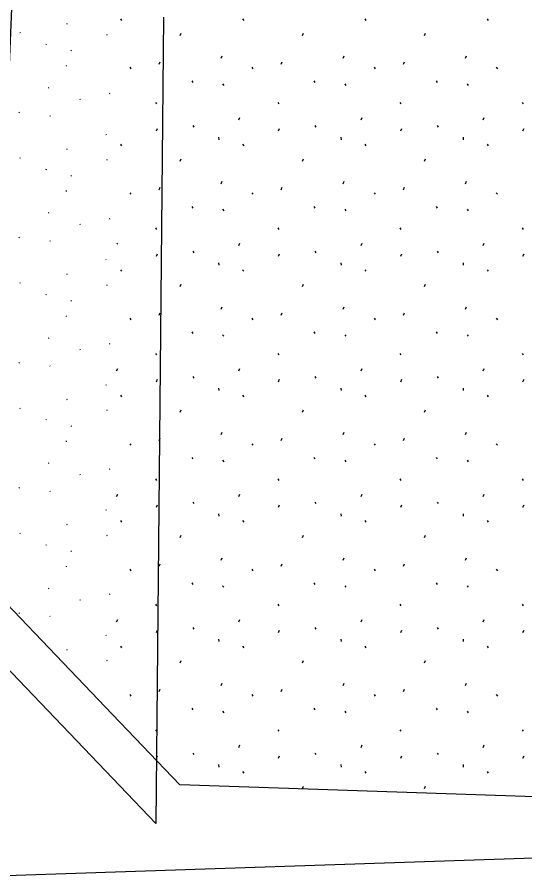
# Model space of a CAD drawing. Extents: x 419396 to 421519, y 4453567 to 4456767.
# Drawn here: x 421040.3 to 421074.7, y 4454903.3 to 4454961.6 of the extents above; entities that cross this region are included whole.
import ezdxf

# ---------------------------------------------------------------- set-up
doc = ezdxf.new("R2010")
doc.units = 0
for name, color, linetype in [('0_KADASTRO', 7, 'Continuous'), ('0_PLAN_ONAMA_İLAVE_SINIRI', 7, 'Continuous'), ('Level 28', 7, 'Continuous'), ('Level 41', 7, 'Continuous'), ('Level 62', 7, 'Continuous')]:
    doc.layers.add(name, color=color, linetype=linetype)

msp = doc.modelspace()

# ---------------------------------------------------------------- linework, layer by layer
at = {"layer": '0_KADASTRO'}
msp.add_lwpolyline([(421037.46, 4454903.29), (421040.2, 4454969.38), (421075.94, 4454970.4), (421108.85, 4454973.43), (421116.5, 4454972.91), (421125.86, 4454961.42), (421128.66, 4454942.34), (421125.36, 4454924.69), (421124.84, 4454912.07), (421127.9, 4454905.39), (421078.04, 4454904.65)], close=True, dxfattribs=at)
at = {"layer": '0_PLAN_ONAMA_İLAVE_SINIRI'}
msp.add_line((421050.199, 4454961.593), (421049.674, 4454906.903), dxfattribs=at)
msp.add_lwpolyline([(421049.674, 4454906.903), (421033.532, 4454923.764)], dxfattribs=at)
at = {"layer": 'Level 28'}
msp.add_line((421135.782, 4454906.666), (421051.306, 4454909.537), dxfattribs=at)
at = {"layer": 'Level 41'}
for p, q in [((421047.277, 4454961.486), (421047.347, 4454961.379)), ((421055.57, 4454961.486), (421055.64, 4454961.379)), ((421063.863, 4454961.486), (421063.933, 4454961.379)), ((421072.156, 4454961.486), (421072.226, 4454961.379)), ((421043.665, 4454961.134), (421043.618, 4454961.111)), ((421040.444, 4454960.568), (421040.472, 4454960.525)), ((421046.368, 4454960.405), (421046.321, 4454960.382)), ((421051.333, 4454960.342), (421051.405, 4454960.502)), ((421059.626, 4454960.342), (421059.698, 4454960.502)), ((421067.919, 4454960.342), (421067.991, 4454960.502)), ((421042.244, 4454959.739), (421042.251, 4454959.791)), ((421043.917, 4454959.354), (421043.945, 4454959.31)), ((421054.105, 4454958.812), (421054.175, 4454958.972)), ((421062.398, 4454958.812), (421062.468, 4454958.972)), ((421070.691, 4454958.812), (421070.761, 4454958.972)), ((421043.61, 4454958.266), (421043.618, 4454958.317)), ((421049.895, 4454958.404), (421049.966, 4454958.564)), ((421058.188, 4454958.404), (421058.259, 4454958.564)), ((421066.481, 4454958.404), (421066.552, 4454958.564)), ((421047.907, 4454958.196), (421047.978, 4454958.09)), ((421056.2, 4454958.196), (421056.271, 4454958.09)), ((421064.493, 4454958.196), (421064.564, 4454958.09)), ((421072.786, 4454958.196), (421072.857, 4454958.09)), ((421052.115, 4454957.267), (421052.186, 4454957.16)), ((421060.408, 4454957.267), (421060.479, 4454957.16)), ((421068.701, 4454957.267), (421068.772, 4454957.16)), ((421042.409, 4454956.806), (421042.362, 4454956.783)), ((421054.214, 4454957.075), (421054.285, 4454956.968)), ((421062.507, 4454957.075), (421062.578, 4454956.968)), ((421070.8, 4454957.075), (421070.871, 4454956.968)), ((421044.524, 4454956.058), (421044.552, 4454956.014)), ((421046.55, 4454956.411), (421046.503, 4454956.388)), ((421049.659, 4454955.814), (421049.73, 4454955.707)), ((421057.952, 4454955.814), (421058.023, 4454955.707)), ((421066.245, 4454955.814), (421066.316, 4454955.707)), ((421074.538, 4454955.814), (421074.609, 4454955.707)), ((421040.39, 4454955.155), (421040.418, 4454955.111)), ((421042.479, 4454954.934), (421042.507, 4454954.891)), ((421052.182, 4454954.237), (421052.253, 4454954.13)), ((421055.311, 4454954.621), (421055.382, 4454954.78)), ((421060.475, 4454954.237), (421060.546, 4454954.13)), ((421063.604, 4454954.621), (421063.675, 4454954.78)), ((421068.768, 4454954.237), (421068.839, 4454954.13)), ((421071.897, 4454954.621), (421071.968, 4454954.78)), ((421046.286, 4454953.659), (421046.314, 4454953.615)), ((421049.717, 4454953.892), (421049.789, 4454954.052)), ((421058.01, 4454953.892), (421058.082, 4454954.052)), ((421066.303, 4454953.892), (421066.375, 4454954.052)), ((421074.596, 4454953.892), (421074.668, 4454954.052)), ((421053.94, 4454953.446), (421053.958, 4454953.286)), ((421062.233, 4454953.446), (421062.251, 4454953.286)), ((421070.526, 4454953.446), (421070.544, 4454953.286)), ((421043.665, 4454952.645), (421043.618, 4454952.622)), ((421047.277, 4454952.976), (421047.347, 4454952.869)), ((421055.57, 4454952.976), (421055.64, 4454952.869)), ((421063.863, 4454952.976), (421063.933, 4454952.869)), ((421072.156, 4454952.976), (421072.226, 4454952.869)), ((421040.444, 4454952.08), (421040.472, 4454952.036)), ((421046.368, 4454951.916), (421046.321, 4454951.893)), ((421051.333, 4454951.832), (421051.405, 4454951.992)), ((421059.626, 4454951.832), (421059.698, 4454951.992)), ((421067.919, 4454951.832), (421067.991, 4454951.992)), ((421042.244, 4454951.251), (421042.251, 4454951.302)), ((421043.917, 4454950.865), (421043.945, 4454950.821)), ((421054.105, 4454950.302), (421054.175, 4454950.462)), ((421062.398, 4454950.302), (421062.468, 4454950.462)), ((421070.691, 4454950.302), (421070.761, 4454950.462)), ((421043.61, 4454949.777), (421043.618, 4454949.828)), ((421047.907, 4454949.686), (421047.978, 4454949.58)), ((421049.895, 4454949.894), (421049.966, 4454950.054)), ((421056.2, 4454949.686), (421056.271, 4454949.58)), ((421058.188, 4454949.894), (421058.259, 4454950.054)), ((421064.493, 4454949.686), (421064.564, 4454949.58)), ((421066.481, 4454949.894), (421066.552, 4454950.054)), ((421072.786, 4454949.686), (421072.857, 4454949.58)), ((421052.115, 4454948.757), (421052.186, 4454948.65)), ((421054.214, 4454948.565), (421054.285, 4454948.458)), ((421060.408, 4454948.757), (421060.479, 4454948.65)), ((421062.507, 4454948.565), (421062.578, 4454948.458)), ((421068.701, 4454948.757), (421068.772, 4454948.65)), ((421070.8, 4454948.565), (421070.871, 4454948.458)), ((421042.409, 4454948.317), (421042.362, 4454948.294)), ((421046.55, 4454947.922), (421046.503, 4454947.899)), ((421044.524, 4454947.569), (421044.552, 4454947.526)), ((421049.659, 4454947.304), (421049.73, 4454947.197)), ((421057.952, 4454947.304), (421058.023, 4454947.197)), ((421066.245, 4454947.304), (421066.316, 4454947.197)), ((421074.538, 4454947.304), (421074.609, 4454947.197)), ((421040.39, 4454946.666), (421040.418, 4454946.622)), ((421042.479, 4454946.446), (421042.507, 4454946.402)), ((421047.052, 4454946.188), (421047.089, 4454946.27)), ((421055.311, 4454946.111), (421055.382, 4454946.27)), ((421063.604, 4454946.111), (421063.675, 4454946.27)), ((421071.897, 4454946.111), (421071.968, 4454946.27)), ((421049.717, 4454945.382), (421049.789, 4454945.542)), ((421052.182, 4454945.727), (421052.253, 4454945.62)), ((421058.01, 4454945.382), (421058.082, 4454945.542)), ((421060.475, 4454945.727), (421060.546, 4454945.62)), ((421066.303, 4454945.382), (421066.375, 4454945.542)), ((421068.768, 4454945.727), (421068.839, 4454945.62)), ((421074.596, 4454945.382), (421074.668, 4454945.542)), ((421046.286, 4454945.17), (421046.314, 4454945.126)), ((421053.94, 4454944.936), (421053.958, 4454944.776)), ((421062.233, 4454944.936), (421062.251, 4454944.776)), ((421070.526, 4454944.936), (421070.544, 4454944.776)), ((421047.277, 4454944.466), (421047.347, 4454944.359)), ((421055.57, 4454944.466), (421055.64, 4454944.359)), ((421063.863, 4454944.466), (421063.933, 4454944.359)), ((421072.156, 4454944.466), (421072.226, 4454944.359)), ((421043.665, 4454944.157), (421043.618, 4454944.134)), ((421040.444, 4454943.591), (421040.472, 4454943.547)), ((421046.368, 4454943.428), (421046.321, 4454943.405)), ((421051.333, 4454943.322), (421051.405, 4454943.482)), ((421059.626, 4454943.322), (421059.698, 4454943.482)), ((421067.919, 4454943.322), (421067.991, 4454943.482)), ((421042.244, 4454942.762), (421042.251, 4454942.813)), ((421043.917, 4454942.376), (421043.945, 4454942.332)), ((421049.895, 4454941.384), (421049.966, 4454941.544)), ((421054.105, 4454941.792), (421054.175, 4454941.952)), ((421058.188, 4454941.384), (421058.259, 4454941.544)), ((421062.398, 4454941.792), (421062.468, 4454941.952)), ((421066.481, 4454941.384), (421066.552, 4454941.544)), ((421070.691, 4454941.792), (421070.761, 4454941.952)), ((421043.61, 4454941.288), (421043.618, 4454941.34)), ((421047.907, 4454941.176), (421047.978, 4454941.07)), ((421056.2, 4454941.176), (421056.271, 4454941.07)), ((421064.493, 4454941.176), (421064.564, 4454941.07)), ((421072.786, 4454941.176), (421072.857, 4454941.07)), ((421052.115, 4454940.247), (421052.186, 4454940.14)), ((421060.408, 4454940.247), (421060.479, 4454940.14)), ((421068.701, 4454940.247), (421068.772, 4454940.14)), ((421042.409, 4454939.828), (421042.362, 4454939.806)), ((421054.214, 4454940.055), (421054.285, 4454939.948)), ((421062.507, 4454940.055), (421062.578, 4454939.948)), ((421070.8, 4454940.055), (421070.871, 4454939.948)), ((421044.524, 4454939.081), (421044.552, 4454939.037)), ((421046.55, 4454939.433), (421046.503, 4454939.411)), ((421049.659, 4454938.794), (421049.73, 4454938.687)), ((421057.952, 4454938.794), (421058.023, 4454938.687)), ((421066.245, 4454938.794), (421066.316, 4454938.687)), ((421074.538, 4454938.794), (421074.609, 4454938.687)), ((421040.39, 4454938.177), (421040.418, 4454938.134)), ((421042.479, 4454937.957), (421042.507, 4454937.913)), ((421047.018, 4454937.601), (421047.089, 4454937.76)), ((421055.311, 4454937.601), (421055.382, 4454937.76)), ((421063.604, 4454937.601), (421063.675, 4454937.76)), ((421071.897, 4454937.601), (421071.968, 4454937.76)), ((421049.717, 4454936.872), (421049.789, 4454937.032)), ((421052.182, 4454937.217), (421052.253, 4454937.11)), ((421058.01, 4454936.872), (421058.082, 4454937.032)), ((421060.475, 4454937.217), (421060.546, 4454937.11)), ((421066.303, 4454936.872), (421066.375, 4454937.032)), ((421068.768, 4454937.217), (421068.839, 4454937.11)), ((421074.596, 4454936.872), (421074.668, 4454937.032)), ((421046.286, 4454936.681), (421046.314, 4454936.638)), ((421053.94, 4454936.426), (421053.958, 4454936.266)), ((421062.233, 4454936.426), (421062.251, 4454936.266)), ((421070.526, 4454936.426), (421070.544, 4454936.266)), ((421043.665, 4454935.668), (421043.618, 4454935.645)), ((421047.277, 4454935.956), (421047.347, 4454935.849)), ((421055.57, 4454935.956), (421055.64, 4454935.849)), ((421063.863, 4454935.956), (421063.933, 4454935.849)), ((421072.156, 4454935.956), (421072.226, 4454935.849)), ((421040.444, 4454935.102), (421040.472, 4454935.058)), ((421046.368, 4454934.939), (421046.321, 4454934.916)), ((421051.333, 4454934.812), (421051.405, 4454934.972)), ((421059.626, 4454934.812), (421059.698, 4454934.972)), ((421067.919, 4454934.812), (421067.991, 4454934.972)), ((421042.244, 4454934.273), (421042.251, 4454934.324)), ((421043.917, 4454933.887), (421043.945, 4454933.844)), ((421054.105, 4454933.282), (421054.175, 4454933.442)), ((421062.398, 4454933.282), (421062.468, 4454933.442)), ((421070.691, 4454933.282), (421070.761, 4454933.442)), ((421043.61, 4454932.8), (421043.618, 4454932.851)), ((421047.907, 4454932.666), (421047.978, 4454932.56)), ((421049.895, 4454932.874), (421049.966, 4454933.034)), ((421056.2, 4454932.666), (421056.271, 4454932.56)), ((421058.188, 4454932.874), (421058.259, 4454933.034)), ((421064.493, 4454932.666), (421064.564, 4454932.56)), ((421066.481, 4454932.874), (421066.552, 4454933.034)), ((421072.786, 4454932.666), (421072.857, 4454932.56)), ((421052.115, 4454931.737), (421052.186, 4454931.63)), ((421054.214, 4454931.545), (421054.285, 4454931.438)), ((421060.408, 4454931.737), (421060.479, 4454931.63)), ((421062.507, 4454931.545), (421062.578, 4454931.438)), ((421068.701, 4454931.737), (421068.772, 4454931.63)), ((421070.8, 4454931.545), (421070.871, 4454931.438)), ((421042.409, 4454931.34), (421042.362, 4454931.317)), ((421046.55, 4454930.945), (421046.503, 4454930.922)), ((421044.524, 4454930.592), (421044.552, 4454930.548)), ((421049.659, 4454930.284), (421049.73, 4454930.177)), ((421057.952, 4454930.284), (421058.023, 4454930.177)), ((421066.245, 4454930.284), (421066.316, 4454930.177)), ((421074.538, 4454930.284), (421074.609, 4454930.177)), ((421040.39, 4454929.688), (421040.418, 4454929.645)), ((421042.479, 4454929.468), (421042.507, 4454929.424)), ((421047.018, 4454929.091), (421047.089, 4454929.25)), ((421055.311, 4454929.091), (421055.382, 4454929.25)), ((421063.604, 4454929.091), (421063.675, 4454929.25)), ((421071.897, 4454929.091), (421071.968, 4454929.25)), ((421052.182, 4454928.707), (421052.253, 4454928.6)), ((421060.475, 4454928.707), (421060.546, 4454928.6)), ((421068.768, 4454928.707), (421068.839, 4454928.6)), ((421046.286, 4454928.192), (421046.314, 4454928.149)), ((421049.717, 4454928.362), (421049.789, 4454928.522)), ((421058.01, 4454928.362), (421058.082, 4454928.522)), ((421066.303, 4454928.362), (421066.375, 4454928.522)), ((421074.596, 4454928.362), (421074.668, 4454928.522)), ((421047.277, 4454927.446), (421047.347, 4454927.339)), ((421053.94, 4454927.916), (421053.958, 4454927.756)), ((421055.57, 4454927.446), (421055.64, 4454927.339)), ((421062.233, 4454927.916), (421062.251, 4454927.756)), ((421063.863, 4454927.446), (421063.933, 4454927.339)), ((421070.526, 4454927.916), (421070.544, 4454927.756)), ((421072.156, 4454927.446), (421072.226, 4454927.339)), ((421043.665, 4454927.179), (421043.618, 4454927.156)), ((421040.444, 4454926.613), (421040.472, 4454926.57)), ((421046.368, 4454926.45), (421046.321, 4454926.427)), ((421051.333, 4454926.302), (421051.405, 4454926.462)), ((421059.626, 4454926.302), (421059.698, 4454926.462)), ((421067.919, 4454926.302), (421067.991, 4454926.462)), ((421042.244, 4454925.784), (421042.251, 4454925.835)), ((421043.917, 4454925.398), (421043.945, 4454925.355)), ((421049.895, 4454924.364), (421049.966, 4454924.524)), ((421054.105, 4454924.772), (421054.175, 4454924.932)), ((421058.188, 4454924.364), (421058.259, 4454924.524)), ((421062.398, 4454924.772), (421062.468, 4454924.932)), ((421066.481, 4454924.364), (421066.552, 4454924.524)), ((421070.691, 4454924.772), (421070.761, 4454924.932)), ((421043.61, 4454924.311), (421043.618, 4454924.362)), ((421047.907, 4454924.156), (421047.978, 4454924.05)), ((421056.2, 4454924.156), (421056.271, 4454924.05)), ((421064.493, 4454924.156), (421064.564, 4454924.05)), ((421072.786, 4454924.156), (421072.857, 4454924.05)), ((421042.409, 4454922.851), (421042.362, 4454922.828)), ((421052.115, 4454923.227), (421052.186, 4454923.12)), ((421054.214, 4454923.035), (421054.285, 4454922.928)), ((421060.408, 4454923.227), (421060.479, 4454923.12)), ((421062.507, 4454923.035), (421062.578, 4454922.928)), ((421068.701, 4454923.227), (421068.772, 4454923.12)), ((421070.8, 4454923.035), (421070.871, 4454922.928)), ((421046.55, 4454922.456), (421046.503, 4454922.433)), ((421044.524, 4454922.103), (421044.552, 4454922.059)), ((421049.659, 4454921.774), (421049.73, 4454921.667)), ((421057.952, 4454921.774), (421058.023, 4454921.667)), ((421066.245, 4454921.774), (421066.316, 4454921.667)), ((421074.538, 4454921.774), (421074.609, 4454921.667)), ((421040.39, 4454921.2), (421040.418, 4454921.156)), ((421042.479, 4454920.979), (421042.507, 4454920.935)), ((421047.018, 4454920.581), (421047.089, 4454920.74)), ((421055.311, 4454920.581), (421055.382, 4454920.74)), ((421063.604, 4454920.581), (421063.675, 4454920.74)), ((421071.897, 4454920.581), (421071.968, 4454920.74)), ((421049.717, 4454919.852), (421049.789, 4454920.012)), ((421052.182, 4454920.197), (421052.253, 4454920.09)), ((421058.01, 4454919.852), (421058.082, 4454920.012)), ((421060.475, 4454920.197), (421060.546, 4454920.09)), ((421066.303, 4454919.852), (421066.375, 4454920.012)), ((421068.768, 4454920.197), (421068.839, 4454920.09)), ((421074.596, 4454919.852), (421074.668, 4454920.012)), ((421046.286, 4454919.704), (421046.314, 4454919.66)), ((421053.94, 4454919.406), (421053.958, 4454919.246)), ((421062.233, 4454919.406), (421062.251, 4454919.246)), ((421070.526, 4454919.406), (421070.544, 4454919.246)), ((421043.665, 4454918.69), (421043.618, 4454918.667)), ((421047.277, 4454918.936), (421047.347, 4454918.829)), ((421055.57, 4454918.936), (421055.64, 4454918.829)), ((421063.863, 4454918.936), (421063.933, 4454918.829)), ((421072.156, 4454918.936), (421072.226, 4454918.829)), ((421046.368, 4454917.961), (421046.321, 4454917.938)), ((421051.333, 4454917.792), (421051.405, 4454917.952)), ((421059.626, 4454917.792), (421059.698, 4454917.952)), ((421067.919, 4454917.792), (421067.991, 4454917.952)), ((421054.105, 4454916.262), (421054.175, 4454916.422)), ((421062.398, 4454916.262), (421062.468, 4454916.422)), ((421070.691, 4454916.262), (421070.761, 4454916.422)), ((421049.895, 4454915.854), (421049.966, 4454916.014)), ((421058.188, 4454915.854), (421058.259, 4454916.014)), ((421066.481, 4454915.854), (421066.552, 4454916.014)), ((421047.907, 4454915.646), (421047.978, 4454915.54)), ((421056.2, 4454915.646), (421056.271, 4454915.54)), ((421064.493, 4454915.646), (421064.564, 4454915.54)), ((421072.786, 4454915.646), (421072.857, 4454915.54)), ((421052.115, 4454914.717), (421052.186, 4454914.61)), ((421060.408, 4454914.717), (421060.479, 4454914.61)), ((421068.701, 4454914.717), (421068.772, 4454914.61)), ((421054.214, 4454914.525), (421054.285, 4454914.418)), ((421062.507, 4454914.525), (421062.578, 4454914.418)), ((421070.8, 4454914.525), (421070.871, 4454914.418)), ((421049.659, 4454913.264), (421049.73, 4454913.157)), ((421057.952, 4454913.264), (421058.023, 4454913.157)), ((421066.245, 4454913.264), (421066.316, 4454913.157)), ((421074.538, 4454913.264), (421074.609, 4454913.157)), ((421052.182, 4454911.687), (421052.253, 4454911.58)), ((421055.311, 4454912.071), (421055.382, 4454912.23)), ((421060.475, 4454911.687), (421060.546, 4454911.58)), ((421063.604, 4454912.071), (421063.675, 4454912.23)), ((421068.768, 4454911.687), (421068.839, 4454911.58)), ((421071.897, 4454912.071), (421071.968, 4454912.23)), ((421049.717, 4454911.342), (421049.789, 4454911.502)), ((421058.01, 4454911.342), (421058.082, 4454911.502)), ((421066.303, 4454911.342), (421066.375, 4454911.502)), ((421074.596, 4454911.342), (421074.668, 4454911.502)), ((421053.94, 4454910.896), (421053.958, 4454910.736)), ((421062.233, 4454910.896), (421062.251, 4454910.736)), ((421070.526, 4454910.896), (421070.544, 4454910.736)), ((421055.57, 4454910.426), (421055.64, 4454910.319)), ((421063.863, 4454910.426), (421063.933, 4454910.319)), ((421072.156, 4454910.426), (421072.226, 4454910.319)), ((421059.626, 4454909.282), (421059.698, 4454909.442)), ((421067.919, 4454909.282), (421067.991, 4454909.442))]:
    msp.add_line(p, q, dxfattribs=at)
at = {"layer": 'Level 62'}
msp.add_lwpolyline([(421051.306, 4454909.537), (421046.745, 4454914.301), (421035.699, 4454925.839)], dxfattribs=at)

doc.saveas('drawing.dxf')
